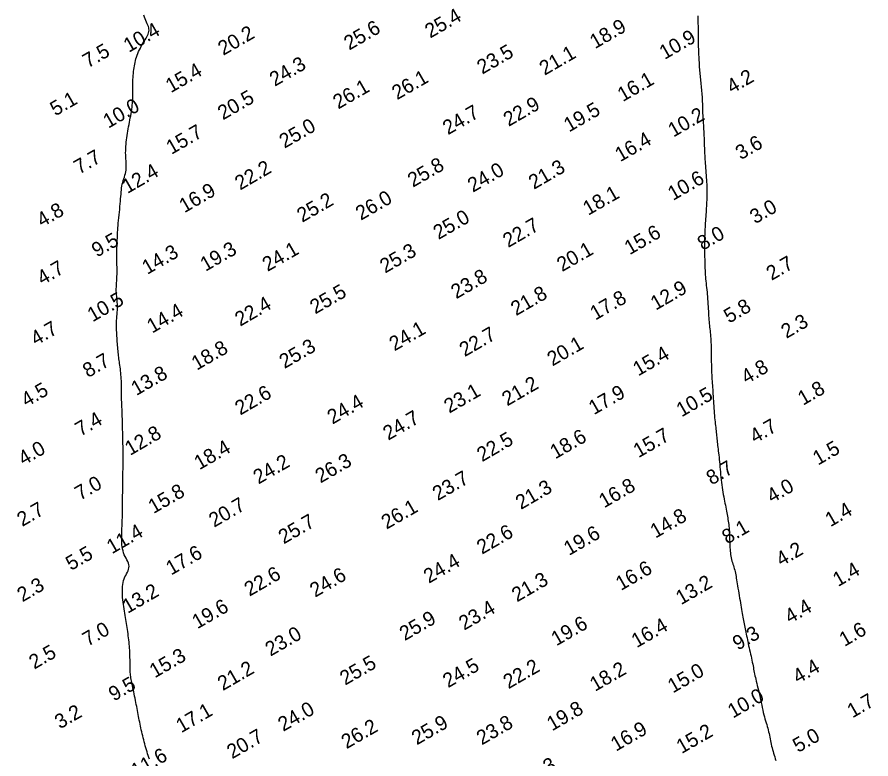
# Model space of a CAD drawing. Extents: x 3024098 to 3056816, y 418252 to 509144.
# Drawn here: x 3026882.2 to 3027177.7, y 420320.3 to 420576.8 of the extents above; entities that cross this region are included whole.
import ezdxf

# ---------------------------------------------------------------- set-up
doc = ezdxf.new("R2010")
doc.units = 0
doc.layers.add('V-CHAN-CONT-EL10', color=7, linetype='Continuous')
doc.layers.add('V-TOPO-SOUN-0911', color=7, linetype='Continuous')

msp = doc.modelspace()

# ---------------------------------------------------------------- linework, layer by layer
at = {"layer": 'V-CHAN-CONT-EL10'}
for points in [[(3026928.04, 420320.13), (3026927.83, 420320.78), (3026927.62, 420321.42), (3026927.42, 420322.07), (3026927.21, 420322.72), (3026927.01, 420323.39), (3026926.81, 420324.06), (3026926.62, 420324.74), (3026926.43, 420325.43), (3026926.24, 420326.13), (3026926.06, 420326.83), (3026925.89, 420327.53), (3026925.71, 420328.23), (3026925.55, 420328.93), (3026925.39, 420329.62), (3026925.24, 420330.3), (3026925.09, 420330.98), (3026924.95, 420331.65), (3026924.81, 420332.32), (3026924.68, 420332.99), (3026924.54, 420333.66), (3026924.41, 420334.32), (3026924.29, 420334.98), (3026924.16, 420335.64), (3026924.04, 420336.3), (3026923.91, 420336.98), (3026923.78, 420337.66), (3026923.65, 420338.35), (3026923.51, 420339.05), (3026923.37, 420339.77), (3026923.22, 420340.51), (3026923.07, 420341.26), (3026922.91, 420342.01), (3026922.76, 420342.76), (3026922.6, 420343.49), (3026922.45, 420344.21), (3026922.31, 420344.89), (3026922.17, 420345.54), (3026922.04, 420346.15), (3026921.93, 420346.72), (3026921.82, 420347.25), (3026921.72, 420347.77), (3026921.64, 420348.26), (3026921.56, 420348.74), (3026921.5, 420349.23), (3026921.45, 420349.71), (3026921.41, 420350.2), (3026921.39, 420350.71), (3026921.37, 420351.22), (3026921.36, 420351.75), (3026921.35, 420352.29), (3026921.35, 420352.85), (3026921.34, 420353.42), (3026921.34, 420354.01), (3026921.33, 420354.61), (3026921.32, 420355.23), (3026921.31, 420355.87), (3026921.29, 420356.52), (3026921.26, 420357.18), (3026921.23, 420357.86), (3026921.18, 420358.55), (3026921.13, 420359.25), (3026921.06, 420359.96), (3026920.99, 420360.67), (3026920.91, 420361.4), (3026920.82, 420362.12), (3026920.73, 420362.84), (3026920.63, 420363.56), (3026920.52, 420364.28), (3026920.42, 420364.98), (3026920.31, 420365.68), (3026920.21, 420366.38), (3026920.1, 420367.07), (3026919.98, 420367.76), (3026919.87, 420368.46), (3026919.76, 420369.17), (3026919.64, 420369.88), (3026919.52, 420370.62), (3026919.39, 420371.37), (3026919.27, 420372.14), (3026919.14, 420372.92), (3026919.03, 420373.71), (3026918.92, 420374.5), (3026918.83, 420375.3), (3026918.76, 420376.09), (3026918.7, 420376.88), (3026918.67, 420377.66), (3026918.67, 420378.42), (3026918.69, 420379.17), (3026918.74, 420379.9), (3026918.83, 420380.61), (3026918.96, 420381.3), (3026919.13, 420381.96), (3026919.34, 420382.59), (3026919.59, 420383.18), (3026919.87, 420383.75), (3026920.15, 420384.3), (3026920.42, 420384.83), (3026920.66, 420385.35), (3026920.85, 420385.86), (3026920.97, 420386.37), (3026921, 420386.89), (3026920.93, 420387.42), (3026920.77, 420387.96), (3026920.54, 420388.52), (3026920.27, 420389.09), (3026919.96, 420389.67), (3026919.66, 420390.28), (3026919.36, 420390.9), (3026919.11, 420391.55), (3026918.9, 420392.21), (3026918.74, 420392.9), (3026918.62, 420393.59), (3026918.54, 420394.3), (3026918.5, 420395.02), (3026918.47, 420395.74), (3026918.47, 420396.47), (3026918.47, 420397.19), (3026918.49, 420397.9), (3026918.51, 420398.61), (3026918.53, 420399.32), (3026918.55, 420400.03), (3026918.58, 420400.74), (3026918.6, 420401.46), (3026918.63, 420402.19), (3026918.65, 420402.93), (3026918.67, 420403.68), (3026918.69, 420404.45), (3026918.71, 420405.23), (3026918.72, 420406.04), (3026918.73, 420406.86), (3026918.74, 420407.72), (3026918.75, 420408.6), (3026918.76, 420409.51), (3026918.77, 420410.45), (3026918.78, 420411.41), (3026918.79, 420412.37), (3026918.8, 420413.34), (3026918.81, 420414.28), (3026918.82, 420415.2), (3026918.83, 420416.08), (3026918.84, 420416.91), (3026918.85, 420417.68), (3026918.87, 420418.4), (3026918.88, 420419.07), (3026918.89, 420419.72), (3026918.9, 420420.34), (3026918.91, 420420.95), (3026918.92, 420421.56), (3026918.92, 420422.17), (3026918.93, 420422.81), (3026918.93, 420423.47), (3026918.93, 420424.14), (3026918.93, 420424.83), (3026918.93, 420425.53), (3026918.93, 420426.25), (3026918.92, 420426.98), (3026918.91, 420427.72), (3026918.9, 420428.46), (3026918.89, 420429.23), (3026918.88, 420430), (3026918.86, 420430.79), (3026918.84, 420431.6), (3026918.83, 420432.43), (3026918.8, 420433.28), (3026918.78, 420434.16), (3026918.75, 420435.07), (3026918.73, 420435.99), (3026918.7, 420436.92), (3026918.67, 420437.83), (3026918.64, 420438.73), (3026918.61, 420439.6), (3026918.58, 420440.43), (3026918.56, 420441.2), (3026918.53, 420441.91), (3026918.5, 420442.57), (3026918.48, 420443.18), (3026918.45, 420443.75), (3026918.43, 420444.31), (3026918.42, 420444.85), (3026918.4, 420445.4), (3026918.4, 420445.96), (3026918.39, 420446.53), (3026918.39, 420447.13), (3026918.39, 420447.74), (3026918.39, 420448.37), (3026918.39, 420449.02), (3026918.38, 420449.68), (3026918.36, 420450.35), (3026918.33, 420451.04), (3026918.29, 420451.73), (3026918.25, 420452.43), (3026918.19, 420453.12), (3026918.12, 420453.81), (3026918.05, 420454.49), (3026917.98, 420455.15), (3026917.9, 420455.79), (3026917.82, 420456.41), (3026917.74, 420456.99), (3026917.66, 420457.55), (3026917.58, 420458.09), (3026917.5, 420458.63), (3026917.43, 420459.16), (3026917.36, 420459.69), (3026917.29, 420460.24), (3026917.23, 420460.8), (3026917.17, 420461.39), (3026917.12, 420461.99), (3026917.07, 420462.62), (3026917.02, 420463.26), (3026916.98, 420463.91), (3026916.93, 420464.56), (3026916.89, 420465.22), (3026916.85, 420465.87), (3026916.8, 420466.52), (3026916.76, 420467.16), (3026916.72, 420467.81), (3026916.68, 420468.46), (3026916.65, 420469.11), (3026916.64, 420469.77), (3026916.64, 420470.45), (3026916.66, 420471.14), (3026916.69, 420471.85), (3026916.74, 420472.57), (3026916.79, 420473.29), (3026916.85, 420474.02), (3026916.9, 420474.75), (3026916.94, 420475.48), (3026916.97, 420476.19), (3026916.98, 420476.89), (3026916.95, 420477.57), (3026916.91, 420478.23), (3026916.86, 420478.89), (3026916.79, 420479.53), (3026916.73, 420480.17), (3026916.67, 420480.82), (3026916.62, 420481.46), (3026916.59, 420482.12), (3026916.59, 420482.79), (3026916.6, 420483.48), (3026916.63, 420484.18), (3026916.67, 420484.9), (3026916.72, 420485.63), (3026916.76, 420486.37), (3026916.8, 420487.13), (3026916.83, 420487.9), (3026916.84, 420488.69), (3026916.85, 420489.48), (3026916.84, 420490.28), (3026916.82, 420491.08), (3026916.8, 420491.87), (3026916.79, 420492.65), (3026916.77, 420493.42), (3026916.76, 420494.18), (3026916.76, 420494.91), (3026916.77, 420495.61), (3026916.78, 420496.31), (3026916.8, 420496.99), (3026916.83, 420497.66), (3026916.85, 420498.33), (3026916.88, 420498.99), (3026916.91, 420499.66), (3026916.94, 420500.33), (3026916.97, 420501.01), (3026917, 420501.7), (3026917.03, 420502.42), (3026917.07, 420503.16), (3026917.12, 420503.93), (3026917.19, 420504.74), (3026917.26, 420505.6), (3026917.34, 420506.49), (3026917.44, 420507.42), (3026917.54, 420508.38), (3026917.65, 420509.35), (3026917.75, 420510.31), (3026917.85, 420511.27), (3026917.95, 420512.21), (3026918.03, 420513.11), (3026918.09, 420513.97), (3026918.15, 420514.79), (3026918.21, 420515.57), (3026918.26, 420516.31), (3026918.33, 420517.03), (3026918.41, 420517.72), (3026918.51, 420518.38), (3026918.64, 420519.03), (3026918.79, 420519.66), (3026918.98, 420520.28), (3026919.17, 420520.89), (3026919.37, 420521.49), (3026919.56, 420522.09), (3026919.73, 420522.69), (3026919.87, 420523.29), (3026919.97, 420523.9), (3026920.03, 420524.52), (3026920.05, 420525.15), (3026920.04, 420525.79), (3026920, 420526.44), (3026919.96, 420527.1), (3026919.91, 420527.78), (3026919.86, 420528.47), (3026919.83, 420529.17), (3026919.82, 420529.88), (3026919.83, 420530.61), (3026919.85, 420531.34), (3026919.9, 420532.09), (3026919.96, 420532.84), (3026920.04, 420533.59), (3026920.13, 420534.35), (3026920.23, 420535.11), (3026920.35, 420535.87), (3026920.46, 420536.63), (3026920.59, 420537.39), (3026920.72, 420538.15), (3026920.86, 420538.91), (3026921, 420539.66), (3026921.14, 420540.42), (3026921.28, 420541.18), (3026921.43, 420541.93), (3026921.57, 420542.69), (3026921.7, 420543.44), (3026921.83, 420544.18), (3026921.94, 420544.92), (3026922.04, 420545.64), (3026922.12, 420546.35), (3026922.19, 420547.05), (3026922.23, 420547.74), (3026922.25, 420548.41), (3026922.26, 420549.07), (3026922.26, 420549.73), (3026922.26, 420550.39), (3026922.25, 420551.05), (3026922.25, 420551.72), (3026922.25, 420552.39), (3026922.26, 420553.09), (3026922.28, 420553.79), (3026922.31, 420554.5), (3026922.35, 420555.21), (3026922.4, 420555.92), (3026922.46, 420556.62), (3026922.52, 420557.31), (3026922.59, 420557.99), (3026922.66, 420558.64), (3026922.75, 420559.29), (3026922.84, 420559.91), (3026922.95, 420560.53), (3026923.07, 420561.15), (3026923.22, 420561.76), (3026923.39, 420562.37), (3026923.58, 420562.99), (3026923.8, 420563.61), (3026924.05, 420564.24), (3026924.32, 420564.88), (3026924.61, 420565.5), (3026924.91, 420566.12), (3026925.23, 420566.73), (3026925.56, 420567.33), (3026925.89, 420567.91), (3026926.22, 420568.46), (3026926.55, 420568.99), (3026926.86, 420569.5), (3026927.15, 420570), (3026927.4, 420570.48), (3026927.62, 420570.94), (3026927.77, 420571.39), (3026927.88, 420571.84), (3026927.91, 420572.27), (3026927.88, 420572.7), (3026927.79, 420573.13), (3026927.67, 420573.58), (3026927.5, 420574.04), (3026927.3, 420574.52), (3026927.08, 420575.04), (3026926.84, 420575.59), (3026926.6, 420576.17), (3026926.36, 420576.8), (3026926.14, 420577.47)], [(3027117.78, 420577.29), (3027117.81, 420576.59), (3027117.83, 420575.89), (3027117.85, 420575.19), (3027117.86, 420574.49), (3027117.88, 420573.81), (3027117.89, 420573.14), (3027117.9, 420572.49), (3027117.91, 420571.87), (3027117.91, 420571.27), (3027117.91, 420570.68), (3027117.92, 420570.09), (3027117.92, 420569.51), (3027117.92, 420568.93), (3027117.93, 420568.33), (3027117.94, 420567.72), (3027117.96, 420567.1), (3027117.98, 420566.45), (3027118.01, 420565.79), (3027118.04, 420565.12), (3027118.07, 420564.45), (3027118.1, 420563.79), (3027118.13, 420563.12), (3027118.16, 420562.47), (3027118.2, 420561.82), (3027118.23, 420561.19), (3027118.27, 420560.57), (3027118.3, 420559.97), (3027118.34, 420559.37), (3027118.38, 420558.78), (3027118.42, 420558.19), (3027118.47, 420557.61), (3027118.52, 420557.04), (3027118.58, 420556.46), (3027118.64, 420555.89), (3027118.71, 420555.32), (3027118.77, 420554.74), (3027118.84, 420554.16), (3027118.9, 420553.58), (3027118.96, 420552.98), (3027119.03, 420552.37), (3027119.09, 420551.76), (3027119.14, 420551.14), (3027119.19, 420550.53), (3027119.24, 420549.91), (3027119.29, 420549.3), (3027119.32, 420548.7), (3027119.35, 420548.1), (3027119.37, 420547.53), (3027119.39, 420546.96), (3027119.4, 420546.4), (3027119.41, 420545.84), (3027119.43, 420545.27), (3027119.44, 420544.7), (3027119.46, 420544.11), (3027119.48, 420543.51), (3027119.52, 420542.88), (3027119.55, 420542.23), (3027119.6, 420541.56), (3027119.65, 420540.88), (3027119.69, 420540.18), (3027119.74, 420539.47), (3027119.79, 420538.74), (3027119.83, 420538.01), (3027119.88, 420537.27), (3027119.91, 420536.53), (3027119.94, 420535.79), (3027119.97, 420535.05), (3027120, 420534.32), (3027120.02, 420533.6), (3027120.05, 420532.89), (3027120.07, 420532.21), (3027120.1, 420531.54), (3027120.12, 420530.89), (3027120.15, 420530.24), (3027120.18, 420529.6), (3027120.21, 420528.95), (3027120.25, 420528.28), (3027120.29, 420527.6), (3027120.34, 420526.88), (3027120.39, 420526.13), (3027120.45, 420525.36), (3027120.51, 420524.56), (3027120.58, 420523.75), (3027120.64, 420522.94), (3027120.7, 420522.12), (3027120.75, 420521.32), (3027120.8, 420520.54), (3027120.84, 420519.78), (3027120.88, 420519.04), (3027120.9, 420518.32), (3027120.92, 420517.61), (3027120.94, 420516.92), (3027120.94, 420516.23), (3027120.94, 420515.55), (3027120.93, 420514.88), (3027120.91, 420514.2), (3027120.88, 420513.52), (3027120.85, 420512.84), (3027120.82, 420512.15), (3027120.78, 420511.45), (3027120.74, 420510.75), (3027120.7, 420510.03), (3027120.65, 420509.3), (3027120.6, 420508.57), (3027120.55, 420507.82), (3027120.5, 420507.07), (3027120.46, 420506.32), (3027120.41, 420505.57), (3027120.36, 420504.84), (3027120.32, 420504.13), (3027120.28, 420503.44), (3027120.25, 420502.78), (3027120.22, 420502.14), (3027120.19, 420501.51), (3027120.17, 420500.88), (3027120.15, 420500.26), (3027120.14, 420499.63), (3027120.13, 420498.98), (3027120.12, 420498.31), (3027120.12, 420497.61), (3027120.12, 420496.88), (3027120.13, 420496.14), (3027120.14, 420495.37), (3027120.15, 420494.6), (3027120.17, 420493.82), (3027120.19, 420493.04), (3027120.21, 420492.26), (3027120.24, 420491.49), (3027120.26, 420490.72), (3027120.29, 420489.96), (3027120.33, 420489.21), (3027120.37, 420488.46), (3027120.41, 420487.71), (3027120.47, 420486.97), (3027120.53, 420486.24), (3027120.6, 420485.5), (3027120.67, 420484.77), (3027120.75, 420484.03), (3027120.83, 420483.28), (3027120.92, 420482.52), (3027121, 420481.74), (3027121.08, 420480.95), (3027121.15, 420480.14), (3027121.21, 420479.3), (3027121.27, 420478.45), (3027121.33, 420477.59), (3027121.38, 420476.73), (3027121.42, 420475.89), (3027121.47, 420475.06), (3027121.52, 420474.26), (3027121.57, 420473.5), (3027121.62, 420472.78), (3027121.67, 420472.1), (3027121.73, 420471.45), (3027121.79, 420470.82), (3027121.85, 420470.2), (3027121.91, 420469.59), (3027121.97, 420468.98), (3027122.04, 420468.35), (3027122.1, 420467.7), (3027122.16, 420467.04), (3027122.22, 420466.36), (3027122.28, 420465.67), (3027122.33, 420464.98), (3027122.37, 420464.28), (3027122.41, 420463.59), (3027122.44, 420462.9), (3027122.46, 420462.22), (3027122.47, 420461.55), (3027122.48, 420460.88), (3027122.48, 420460.22), (3027122.48, 420459.54), (3027122.48, 420458.87), (3027122.48, 420458.18), (3027122.49, 420457.48), (3027122.5, 420456.77), (3027122.51, 420456.05), (3027122.53, 420455.32), (3027122.56, 420454.58), (3027122.59, 420453.83), (3027122.62, 420453.09), (3027122.66, 420452.35), (3027122.7, 420451.62), (3027122.75, 420450.9), (3027122.8, 420450.17), (3027122.85, 420449.46), (3027122.9, 420448.73), (3027122.96, 420447.99), (3027123.01, 420447.25), (3027123.06, 420446.48), (3027123.12, 420445.69), (3027123.16, 420444.88), (3027123.21, 420444.04), (3027123.26, 420443.19), (3027123.31, 420442.34), (3027123.36, 420441.49), (3027123.42, 420440.65), (3027123.48, 420439.83), (3027123.54, 420439.04), (3027123.61, 420438.28), (3027123.69, 420437.55), (3027123.77, 420436.85), (3027123.85, 420436.17), (3027123.93, 420435.53), (3027124.01, 420434.9), (3027124.08, 420434.3), (3027124.15, 420433.71), (3027124.21, 420433.14), (3027124.26, 420432.58), (3027124.31, 420432.03), (3027124.36, 420431.48), (3027124.41, 420430.93), (3027124.46, 420430.38), (3027124.52, 420429.82), (3027124.58, 420429.24), (3027124.65, 420428.65), (3027124.73, 420428.04), (3027124.81, 420427.41), (3027124.9, 420426.75), (3027124.99, 420426.07), (3027125.08, 420425.35), (3027125.17, 420424.61), (3027125.25, 420423.83), (3027125.33, 420423.01), (3027125.4, 420422.16), (3027125.48, 420421.29), (3027125.55, 420420.4), (3027125.62, 420419.5), (3027125.7, 420418.59), (3027125.79, 420417.68), (3027125.89, 420416.78), (3027125.99, 420415.9), (3027126.11, 420415.02), (3027126.23, 420414.17), (3027126.37, 420413.33), (3027126.5, 420412.51), (3027126.64, 420411.7), (3027126.78, 420410.91), (3027126.93, 420410.15), (3027127.06, 420409.4), (3027127.2, 420408.67), (3027127.34, 420407.97), (3027127.47, 420407.28), (3027127.6, 420406.61), (3027127.72, 420405.97), (3027127.84, 420405.34), (3027127.96, 420404.74), (3027128.06, 420404.16), (3027128.17, 420403.59), (3027128.26, 420403.02), (3027128.35, 420402.46), (3027128.43, 420401.9), (3027128.5, 420401.32), (3027128.57, 420400.73), (3027128.62, 420400.11), (3027128.67, 420399.47), (3027128.71, 420398.8), (3027128.74, 420398.12), (3027128.77, 420397.42), (3027128.79, 420396.72), (3027128.81, 420396.02), (3027128.84, 420395.33), (3027128.86, 420394.65), (3027128.89, 420393.99), (3027128.92, 420393.35), (3027128.96, 420392.72), (3027129.01, 420392.11), (3027129.07, 420391.51), (3027129.15, 420390.93), (3027129.24, 420390.36), (3027129.35, 420389.8), (3027129.48, 420389.25), (3027129.62, 420388.7), (3027129.78, 420388.17), (3027129.94, 420387.64), (3027130.11, 420387.11), (3027130.27, 420386.59), (3027130.43, 420386.07), (3027130.57, 420385.55), (3027130.7, 420385.03), (3027130.82, 420384.5), (3027130.93, 420383.96), (3027131.03, 420383.4), (3027131.13, 420382.81), (3027131.23, 420382.19), (3027131.34, 420381.53), (3027131.45, 420380.82), (3027131.58, 420380.07), (3027131.71, 420379.27), (3027131.85, 420378.45), (3027131.99, 420377.6), (3027132.14, 420376.74), (3027132.29, 420375.89), (3027132.44, 420375.05), (3027132.58, 420374.23), (3027132.71, 420373.44), (3027132.85, 420372.69), (3027132.97, 420371.96), (3027133.1, 420371.26), (3027133.21, 420370.59), (3027133.33, 420369.94), (3027133.44, 420369.31), (3027133.56, 420368.71), (3027133.67, 420368.11), (3027133.78, 420367.54), (3027133.89, 420366.97), (3027134, 420366.4), (3027134.12, 420365.83), (3027134.23, 420365.26), (3027134.35, 420364.67), (3027134.47, 420364.08), (3027134.59, 420363.46), (3027134.72, 420362.82), (3027134.85, 420362.17), (3027134.98, 420361.5), (3027135.12, 420360.82), (3027135.27, 420360.13), (3027135.41, 420359.42), (3027135.57, 420358.7), (3027135.73, 420357.97), (3027135.89, 420357.24), (3027136.05, 420356.51), (3027136.22, 420355.78), (3027136.38, 420355.07), (3027136.53, 420354.38), (3027136.67, 420353.71), (3027136.81, 420353.07), (3027136.93, 420352.46), (3027137.04, 420351.88), (3027137.14, 420351.32), (3027137.25, 420350.76), (3027137.35, 420350.2), (3027137.46, 420349.64), (3027137.59, 420349.05), (3027137.72, 420348.44), (3027137.87, 420347.79), (3027138.04, 420347.11), (3027138.22, 420346.39), (3027138.41, 420345.65), (3027138.6, 420344.87), (3027138.8, 420344.07), (3027138.99, 420343.25), (3027139.19, 420342.4), (3027139.38, 420341.53), (3027139.56, 420340.66), (3027139.74, 420339.77), (3027139.92, 420338.89), (3027140.1, 420338.03), (3027140.28, 420337.18), (3027140.46, 420336.36), (3027140.66, 420335.57), (3027140.85, 420334.82), (3027141.06, 420334.11), (3027141.26, 420333.43), (3027141.46, 420332.78), (3027141.65, 420332.14), (3027141.84, 420331.52), (3027142.02, 420330.91), (3027142.18, 420330.29), (3027142.33, 420329.67), (3027142.46, 420329.05), (3027142.59, 420328.43), (3027142.71, 420327.81), (3027142.82, 420327.18), (3027142.94, 420326.56), (3027143.06, 420325.94), (3027143.2, 420325.32), (3027143.35, 420324.7), (3027143.5, 420324.09), (3027143.67, 420323.47), (3027143.85, 420322.85), (3027144.04, 420322.23), (3027144.23, 420321.61), (3027144.43, 420320.97), (3027144.63, 420320.33), (3027144.84, 420319.67)]]:
    msp.add_lwpolyline(points, dxfattribs=at)

# ---------------------------------------------------------------- texts
at = {"layer": 'V-TOPO-SOUN-0911'}
for s, p in [('25.4 ', (3027025.2, 420569.36)), ('25.6 ', (3026997.18, 420565.2)), ('18.9 ', (3027082.25, 420565.69)), ('10.4 ', (3026920.9, 420564.41)), ('20.2 ', (3026953.61, 420563.39)), ('10.9 ', (3027106.33, 420561.98)), ('7.5', (3026906.75, 420559.03)), ('23.5 ', (3027043.23, 420556.89)), ('21.1 ', (3027064.81, 420556.51)), ('15.4 ', (3026935.47, 420550.46)), ('24.3 ', (3026971.42, 420552.69)), ('26.1 ', (3027013.76, 420548.05)), ('4.2', (3027129.63, 420550.17)), ('26.1 ', (3026993.39, 420544.83)), ('16.1 ', (3027091.85, 420547.39)), ('5.1', (3026895.49, 420542.45)), ('20.5 ', (3026953.5, 420541.08)), ('22.9 ', (3027052.36, 420538.82)), ('10.0 ', (3026913.83, 420538.19)), ('24.7 ', (3027031.37, 420535.93)), ('19.5 ', (3027073.25, 420536.88)), ('10.2 ', (3027109.35, 420535.11)), ('25.0 ', (3026974.79, 420531.27)), ('15.7 ', (3026935.66, 420529.14)), ('16.4 ', (3027090.98, 420526.61)), ('3.6', (3027132.68, 420527.28)), ('7.7', (3026903.74, 420522.32)), ('12.4 ', (3026920.44, 420515.62)), ('22.2 ', (3026959.42, 420516.8)), ('25.8 ', (3027019.23, 420517.79)), ('24.0 ', (3027039.98, 420516.05)), ('21.3 ', (3027061.09, 420517.06)), ('10.6 ', (3027109.25, 420513.2)), ('16.9 ', (3026940.16, 420508.96)), ('26.0 ', (3027001.23, 420506.37)), ('18.1 ', (3027079.87, 420508.06)), ('25.2 ', (3026980.91, 420505.65)), ('3.0', (3027137.65, 420505.13)), ('4.8', (3026890.88, 420504.01)), ('25.0 ', (3027028.07, 420499.71)), ('22.7 ', (3027052.17, 420496.92)), ('15.6 ', (3027094.22, 420494.43)), ('9.5', (3026909.87, 420493.61)), ('8.0', (3027119.5, 420495.94)), ('19.3 ', (3026947.44, 420488.69)), ('14.3 ', (3026927.3, 420487.64)), ('24.1 ', (3026968.95, 420488.67)), ('25.3 ', (3027009.61, 420488.09)), ('20.1 ', (3027070.85, 420488.6)), ('2.7', (3027143.34, 420485.57)), ('4.7', (3026890.98, 420483.97)), ('23.8 ', (3027034.22, 420479.2)), ('25.5 ', (3026985.42, 420473.95)), ('12.9 ', (3027103.28, 420475.27)), ('10.5 ', (3026908.39, 420471.23)), ('21.8 ', (3027054.92, 420473.36)), ('17.8 ', (3027082.35, 420471.82)), ('22.4 ', (3026959.45, 420469.72)), ('5.8', (3027128.64, 420470.78)), ('14.4 ', (3026929, 420467.33)), ('2.3', (3027148.46, 420465.5)), ('4.7', (3026888.75, 420463.04)), ('24.1 ', (3027012.84, 420461.17)), ('22.7 ', (3027037.14, 420459.19)), ('18.8 ', (3026944.42, 420454.5)), ('25.3 ', (3026974.8, 420455.09)), ('20.1 ', (3027067.5, 420455.96)), ('8.7', (3026906.79, 420451.95)), ('15.4 ', (3027097.18, 420452.5)), ('4.8', (3027134.65, 420449.78)), ('13.8 ', (3026923.52, 420445.74)), ('21.2 ', (3027051.87, 420442.16)), ('4.5', (3026885.49, 420441.84)), ('22.6 ', (3026959.48, 420438.99)), ('23.1 ', (3027031.81, 420439.65)), ('17.9 ', (3027081.86, 420439.11)), ('10.5 ', (3027112.2, 420438.36)), ('1.8', (3027154.23, 420442.37)), ('24.4 ', (3026991.4, 420435.86)), ('7.4', (3026904.17, 420431.67)), ('24.7 ', (3027010.7, 420430.29)), ('4.7', (3027137.63, 420429.24)), ('12.8 ', (3026921.36, 420425.04)), ('18.6 ', (3027068.5, 420423.83)), ('15.7 ', (3027097.31, 420424.25)), ('22.5 ', (3027043.17, 420422.87)), ('4.0', (3026884.47, 420421.6)), ('18.4 ', (3026945.34, 420420.08)), ('1.5', (3027159.41, 420421.66)), ('24.2 ', (3026965.78, 420415.13)), ('26.3 ', (3026987.24, 420415.49)), ('8.7', (3027122.57, 420414.81)), ('23.7 ', (3027027.82, 420409.42)), ('7.0', (3026904.05, 420409.52)), ('21.3 ', (3027056.59, 420406.34)), ('16.8 ', (3027085.4, 420406.89)), ('4.0', (3027143.49, 420408.57)), ('15.8 ', (3026929.46, 420404.93)), ('20.7 ', (3026950.43, 420400.2)), ('2.7', (3026884.06, 420400.47)), ('26.1 ', (3027010.12, 420399.53)), ('1.4', (3027163.71, 420400.37)), ('25.7 ', (3026974.51, 420394.43)), ('14.8 ', (3027103.18, 420396.43)), ('11.4 ', (3026915.06, 420391.01)), ('22.6 ', (3027043.14, 420390.86)), ('8.1', (3027127.97, 420394.38)), ('19.6 ', (3027073.23, 420390.43)), ('5.5', (3026900.91, 420385.25)), ('17.6 ', (3026935.56, 420383.64)), ('4.2', (3027146.69, 420386.72)), ('24.4 ', (3027024.74, 420380.81)), ('22.6 ', (3026962.7, 420376.35)), ('24.6 ', (3026985.37, 420375.99)), ('16.6 ', (3027091.21, 420378.32)), ('1.4', (3027166.34, 420379.67)), ('21.3 ', (3027055.25, 420374.38)), ('13.2 ', (3027112.01, 420373.4)), ('2.3', (3026884.09, 420374.39)), ('13.2 ', (3026920.51, 420370.41)), ('19.6 ', (3026944.62, 420365.07)), ('23.4 ', (3027036.94, 420364.6)), ('4.4', (3027149.7, 420366.91)), ('25.9 ', (3027016.4, 420360.99)), ('19.6 ', (3027068.9, 420359.2)), ('16.4 ', (3027096.65, 420358.53)), ('7.0', (3026906.71, 420359.03)), ('23.0 ', (3026969.93, 420355.61)), ('9.3', (3027131.66, 420357.66)), ('1.6', (3027168.57, 420358.97)), ('2.5', (3026888.21, 420351.13)), ('15.3 ', (3026929.89, 420348.1)), ('21.2 ', (3026953.45, 420343.71)), ('25.5 ', (3026995.76, 420345.58)), ('24.5 ', (3027031.39, 420344.69)), ('22.2 ', (3027052.3, 420344.33)), ('4.4', (3027152.49, 420346.14)), ('18.2 ', (3027082.25, 420343.44)), ('15.0 ', (3027109.2, 420342.88)), ('9.5', (3026915.74, 420340.07)), ('10.0 ', (3027129.97, 420334.19)), ('1.7', (3027171.33, 420334.26)), ('24.0 ', (3026974.36, 420329.6)), ('19.8 ', (3027067.39, 420329.79)), ('3.2', (3026897.08, 420330.46)), ('17.1 ', (3026939.06, 420329.12)), ('26.2 ', (3026996.26, 420323.59)), ('25.9 ', (3027020.6, 420324.94)), ('23.8 ', (3027043.05, 420324.91)), ('20.7 ', (3026956.66, 420320.12)), ('16.9 ', (3027089.5, 420322.74)), ('15.2 ', (3027112.21, 420321.92)), ('5.0', (3027152.51, 420322.29)), ('11.6 ', (3026923.46, 420313.56)), ('22.3 ', (3027058.01, 420310.37))]:
    msp.add_text(s, height=5, rotation=30, dxfattribs=at).set_placement(p)

doc.saveas('drawing.dxf')
